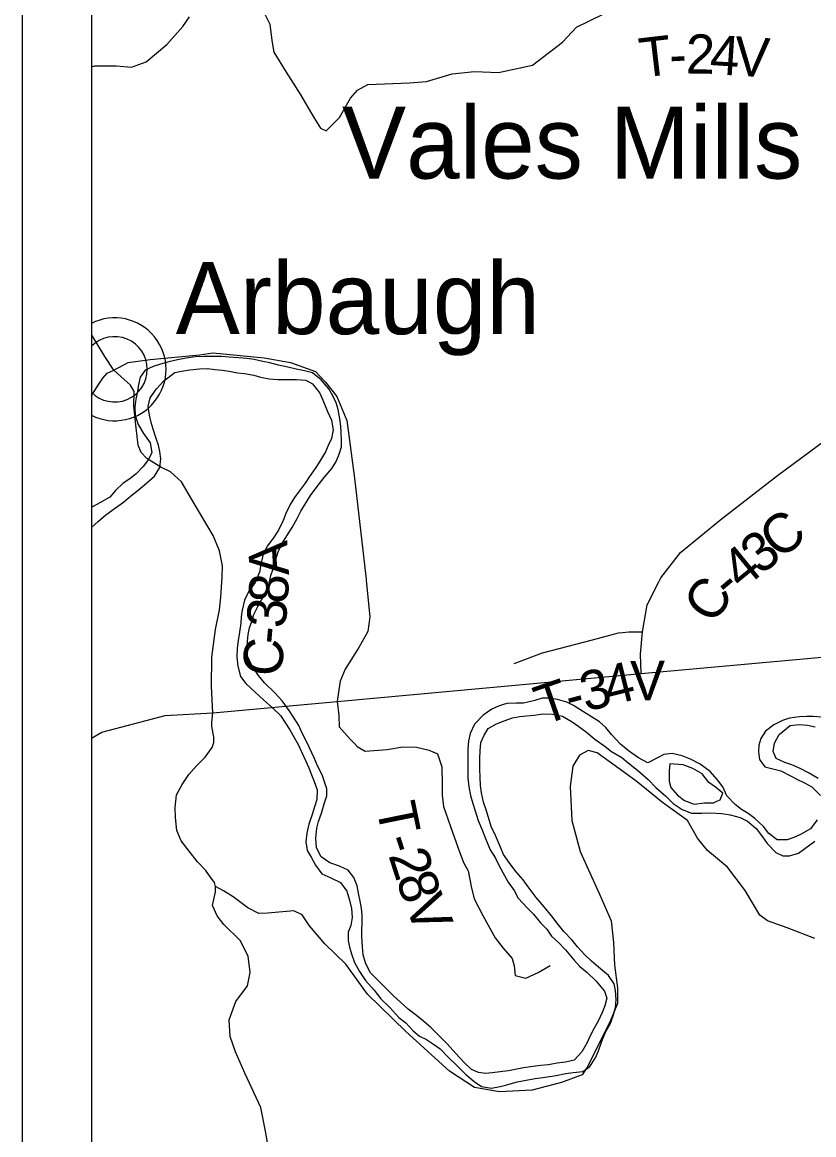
# Model space of a CAD drawing. Extents: x -15 to 405, y -40 to 87.
# Drawn here: x -0.765 to 0.38, y -21.816 to -20.207 of the extents above; entities that cross this region are included whole.
import ezdxf

# ---------------------------------------------------------------- set-up
doc = ezdxf.new("R2010")
doc.units = 0
for name, color, linetype in [('GM_P_State_Location', 7, 'Continuous'), ('GM_X_Minor_Lake', 7, 'Continuous'), ('GM_X_Minor_River', 7, 'Continuous'), ('GM_X_State_Location', 7, 'Continuous'), ('GM_X_Township', 7, 'Continuous'), ('GM_X_Township_Road', 7, 'Continuous'), ('GM_X_Township_ROW', 7, 'Continuous'), ('GM_X_Township_Subdivision_Text', 7, 'Continuous'), ('GM_X_Township_Text', 7, 'Continuous')]:
    doc.layers.add(name, color=color, linetype=linetype)

msp = doc.modelspace()

# ---------------------------------------------------------------- linework, layer by layer
at = {"layer": 'GM_P_State_Location'}
for points in [[(-0.6646, -20.2717), (-0.6599, -20.2702), (-0.6284, -20.2705), (-0.6068, -20.2724), (-0.5856, -20.2644), (-0.5558, -20.2397), (-0.5323, -20.2135), (-0.5229, -20.1994)], [(-0.4161, -20.1908), (-0.4069, -20.2101), (-0.4038, -20.2336), (-0.4011, -20.2507), (-0.3832, -20.2794), (-0.363, -20.3112), (-0.3432, -20.3453), (-0.3336, -20.3604), (-0.3253, -20.3642), (-0.306, -20.3452), (-0.2902, -20.3171), (-0.28, -20.3057), (-0.2652, -20.2973), (-0.2046, -20.2949), (-0.18, -20.2933), (-0.1429, -20.2822), (-0.111, -20.2787), (-0.0762, -20.2802), (-0.0269, -20.2694), (0.0166, -20.236), (0.0369, -20.2143), (0.0752, -20.1957)], [(-0.632, -20.7103), (-0.6452, -20.6909), (-0.6629, -20.6613), (-0.6646, -20.6591)], [(-0.0536, -21.1346), (-0.0127, -21.1193), (0.06, -21.1005), (0.0975, -21.0902), (0.1033, -21.0898)], [(0.1033, -21.0898), (0.1034, -21.0898), (0.1123, -21.089), (0.1322, -21.0886)], [(-0.3094, -21.1893), (-0.3068, -21.2099), (-0.3064, -21.2262), (-0.2904, -21.2441), (-0.2845, -21.2503), (-0.2844, -21.2504)], [(0.3813, -21.5323), (0.3411, -21.5169), (0.3126, -21.5067), (0.3016, -21.4984), (0.2803, -21.4628), (0.2548, -21.4291), (0.2263, -21.405), (0.2114, -21.3872), (0.1973, -21.3618), (0.1612, -21.3357), (0.1225, -21.3044), (0.0837, -21.2764), (0.0666, -21.2639), (0.0537, -21.2602), (0.0408, -21.267), (0.0314, -21.283), (0.0273, -21.3122), (0.0298, -21.3615), (0.0421, -21.4062), (0.0699, -21.4683), (0.0868, -21.5065), (0.0903, -21.538), (0.0915, -21.5706), (0.0958, -21.6036), (0.0959, -21.6263), (0.0857, -21.6506), (0.053, -21.717), (0.045, -21.7292), (0.0148, -21.7402), (-0.0273, -21.7513), (-0.0746, -21.7541), (-0.111, -21.7478), (-0.1471, -21.724), (-0.2102, -21.6669), (-0.2654, -21.6128), (-0.2966, -21.5693), (-0.327, -21.5398), (-0.3491, -21.5137), (-0.3598, -21.4978), (-0.3719, -21.4921), (-0.4098, -21.4956), (-0.4227, -21.496), (-0.4383, -21.4877), (-0.4599, -21.4718), (-0.4736, -21.4635), (-0.485, -21.4571)], [(-0.2844, -21.2504), (-0.2806, -21.2545), (-0.2687, -21.2614), (-0.2372, -21.2587), (-0.2145, -21.2551), (-0.1944, -21.2554), (-0.1764, -21.2599), (-0.17, -21.2627)], [(-0.17, -21.2627), (-0.1698, -21.2628), (-0.1641, -21.2653), (-0.1579, -21.2842), (-0.1577, -21.3096), (-0.1577, -21.3248), (-0.1554, -21.3415), (-0.1455, -21.3705), (-0.1345, -21.4017), (-0.1268, -21.4221), (-0.1197, -21.4344), (-0.1157, -21.4568), (-0.1114, -21.4749), (-0.0987, -21.4989), (-0.0808, -21.5311), (-0.0694, -21.546), (-0.0561, -21.5609), (-0.0536, -21.5719), (-0.0521, -21.5859), (-0.0368, -21.5897), (-0.0188, -21.5813), (-0.0015, -21.571)]]:
    msp.add_lwpolyline(points, dxfattribs=at)
at = {"layer": 'GM_X_State_Location'}
msp.add_lwpolyline([(-0.6646, -21.2424), (-0.6495, -21.2338), (-0.5579, -21.2096), (-0.4892, -21.2057), (-0.3094, -21.1893), (-0.0414, -21.1648), (0.1303, -21.1492), (0.5997, -21.1065), (0.8594, -21.0713)], dxfattribs=at)
at = {"layer": 'GM_X_Township'}
for p, q in [((-0.7646, -18.8161), (-0.7646, -25.8161)), ((-0.6646, -18.9161), (-0.6646, -25.7161)), ((-0.6646, -18.9161), (-0.6646, -25.7161))]:
    msp.add_line(p, q, dxfattribs=at)
at = {"layer": 'GM_X_Township_Road'}
for points in [[(-0.3062, -20.8318), (-0.3031, -20.8215), (-0.3031, -20.812), (-0.3035, -20.8006), (-0.3042, -20.7912), (-0.3054, -20.7809), (-0.308, -20.7673), (-0.311, -20.7578), (-0.3156, -20.7475), (-0.3213, -20.7373), (-0.3323, -20.7244), (-0.3452, -20.7145), (-0.3565, -20.7114), (-0.3687, -20.7091), (-0.3808, -20.7061), (-0.3941, -20.7031), (-0.4067, -20.7), (-0.4169, -20.6977), (-0.4291, -20.6951), (-0.4401, -20.6935), (-0.4522, -20.6928), (-0.4655, -20.6916), (-0.4765, -20.6909), (-0.502, -20.6908), (-0.5145, -20.6912), (-0.5278, -20.6931), (-0.5403, -20.6954), (-0.5528, -20.6984), (-0.5646, -20.7018), (-0.5753, -20.7052), (-0.5867, -20.7105), (-0.5943, -20.7207), (-0.5966, -20.7314), (-0.5981, -20.7412), (-0.6004, -20.7522), (-0.6019, -20.764), (-0.6015, -20.7761), (-0.597, -20.789), (-0.5894, -20.8019), (-0.5796, -20.8156), (-0.5773, -20.8293), (-0.5819, -20.8395), (-0.5898, -20.8498), (-0.5997, -20.8604), (-0.6092, -20.8676), (-0.6187, -20.874), (-0.6297, -20.8846), (-0.6381, -20.8941), (-0.6525, -20.9025), (-0.662, -20.9074), (-0.6646, -20.9092)], [(-0.6646, -20.9378), (-0.6545, -20.9286), (-0.6438, -20.9195), (-0.6298, -20.9093), (-0.618, -20.9013), (-0.6081, -20.8926), (-0.5971, -20.8839), (-0.5845, -20.8733), (-0.5735, -20.8638), (-0.5655, -20.8513), (-0.5644, -20.8388), (-0.5659, -20.8281), (-0.5678, -20.8187), (-0.5708, -20.8092), (-0.5754, -20.7959), (-0.578, -20.786), (-0.5806, -20.7754), (-0.5825, -20.7629), (-0.5795, -20.7503), (-0.5707, -20.7375), (-0.5601, -20.7257), (-0.5441, -20.7136), (-0.5346, -20.7117), (-0.5221, -20.7102), (-0.5084, -20.7083), (-0.4967, -20.7079), (-0.4864, -20.7094), (-0.4754, -20.7106), (-0.4655, -20.7121), (-0.4534, -20.7144), (-0.4435, -20.7155), (-0.4298, -20.7178), (-0.42, -20.7205), (-0.4078, -20.7232), (-0.3949, -20.7239), (-0.368, -20.724), (-0.3547, -20.7251), (-0.3452, -20.73), (-0.3346, -20.7437), (-0.3285, -20.7574), (-0.3232, -20.7703), (-0.3175, -20.7828), (-0.3152, -20.7965), (-0.3175, -20.8094), (-0.3221, -20.8192), (-0.3263, -20.8287), (-0.335, -20.8431)], [(-0.335, -20.8431), (-0.3411, -20.8526), (-0.3491, -20.864), (-0.3556, -20.8738), (-0.3628, -20.8837), (-0.3712, -20.8947), (-0.3773, -20.9046), (-0.3837, -20.9175), (-0.3875, -20.9277), (-0.394, -20.9417), (-0.4012, -20.9531), (-0.4104, -20.9649), (-0.4168, -20.9785), (-0.4195, -20.9914), (-0.4218, -21.0024), (-0.4279, -21.0176), (-0.4374, -21.0309), (-0.4435, -21.043), (-0.4469, -21.0574), (-0.448, -21.0669), (-0.4488, -21.0764), (-0.4504, -21.0893), (-0.4523, -21.1011), (-0.4538, -21.1125), (-0.4542, -21.1254), (-0.4531, -21.1386), (-0.4493, -21.1534), (-0.4413, -21.1637), (-0.428, -21.1758), (-0.4159, -21.1869), (-0.4026, -21.1986), (-0.3912, -21.21), (-0.384, -21.2207), (-0.3776, -21.2305), (-0.3715, -21.2415), (-0.3658, -21.2518), (-0.3602, -21.2632), (-0.3552, -21.2746), (-0.3503, -21.2856), (-0.3465, -21.2954), (-0.3424, -21.3053), (-0.3382, -21.3171), (-0.3386, -21.3311), (-0.3416, -21.3406), (-0.3454, -21.3527), (-0.3504, -21.3668), (-0.3531, -21.3797), (-0.3546, -21.3922), (-0.3527, -21.4051), (-0.347, -21.4146), (-0.3406, -21.426), (-0.3315, -21.4385), (-0.3186, -21.4446), (-0.3045, -21.4514), (-0.2954, -21.464), (-0.2916, -21.4769), (-0.2886, -21.489), (-0.2875, -21.5016), (-0.2898, -21.5133), (-0.2936, -21.5228), (-0.2932, -21.5349), (-0.2913, -21.5448), (-0.2887, -21.5543), (-0.2841, -21.5668), (-0.2769, -21.5801), (-0.2682, -21.593), (-0.2557, -21.6067), (-0.2462, -21.6192), (-0.2333, -21.6318), (-0.2204, -21.6466), (-0.2102, -21.6542), (-0.1996, -21.6659), (-0.1901, -21.6732), (-0.1802, -21.6781), (-0.17, -21.6849), (-0.1605, -21.6918), (-0.1483, -21.7043), (-0.1358, -21.7165), (-0.1237, -21.7282), (-0.1115, -21.7389), (-0.1009, -21.7461), (-0.0861, -21.7488), (-0.0736, -21.7461), (-0.0641, -21.7438), (-0.0489, -21.7393), (-0.036, -21.737), (-0.0231, -21.7348), (-0.0121, -21.7333), (-0.0022, -21.7318), (0.0073, -21.7302), (0.0214, -21.7272), (0.032, -21.7261), (0.0457, -21.7246), (0.0559, -21.7174), (0.0643, -21.7045), (0.0685, -21.6946), (0.0731, -21.6806), (0.0784, -21.6677), (0.0852, -21.6563), (0.0898, -21.6438), (0.0929, -21.632)], [(0.0648, -21.5933), (0.0773, -21.6085), (0.0803, -21.6183), (0.0777, -21.6297), (0.0739, -21.6392), (0.0681, -21.6517), (0.0621, -21.662), (0.0564, -21.673), (0.0514, -21.6836), (0.0446, -21.6961), (0.0335, -21.7079), (0.021, -21.7109), (0.0085, -21.7124), (-0.0037, -21.7147), (-0.0147, -21.7158), (-0.0265, -21.7173), (-0.0401, -21.7192), (-0.0519, -21.7215), (-0.0618, -21.7237), (-0.0739, -21.7252), (-0.0853, -21.7264), (-0.0948, -21.7275), (-0.1051, -21.726), (-0.1149, -21.7214), (-0.1259, -21.7115), (-0.1377, -21.6983), (-0.1502, -21.6846), (-0.1593, -21.6751), (-0.1741, -21.661), (-0.1847, -21.6515), (-0.1946, -21.6436), (-0.2067, -21.6344), (-0.2174, -21.6246), (-0.2284, -21.6147), (-0.2397, -21.6029), (-0.2496, -21.5934), (-0.2618, -21.5813), (-0.2686, -21.5676), (-0.2716, -21.5558), (-0.2727, -21.5441), (-0.2735, -21.5293), (-0.2735, -21.5198), (-0.2731, -21.5095), (-0.2731, -21.4985), (-0.2742, -21.4883), (-0.2761, -21.478), (-0.2783, -21.4666), (-0.2806, -21.456), (-0.2852, -21.4439), (-0.2935, -21.4336), (-0.306, -21.4275), (-0.3197, -21.4226), (-0.3326, -21.4142), (-0.339, -21.4013), (-0.3402, -21.3873), (-0.3386, -21.3725), (-0.3363, -21.363), (-0.3321, -21.3509), (-0.328, -21.3376), (-0.3241, -21.3258), (-0.3245, -21.316), (-0.3275, -21.3057), (-0.3309, -21.2955), (-0.3378, -21.2825), (-0.3427, -21.2712), (-0.3533, -21.2484), (-0.3597, -21.2351), (-0.3647, -21.2241), (-0.3723, -21.2123), (-0.3787, -21.2024), (-0.3889, -21.1888), (-0.3996, -21.177), (-0.4144, -21.1626), (-0.4231, -21.1519), (-0.4326, -21.1375), (-0.439, -21.1242), (-0.4394, -21.1128), (-0.439, -21.103), (-0.4378, -21.0927), (-0.4359, -21.0832), (-0.4329, -21.0738), (-0.4298, -21.0639), (-0.4241, -21.0521), (-0.4188, -21.0423), (-0.4131, -21.0313), (-0.4077, -21.0188), (-0.4051, -21.0074), (-0.4017, -20.9979), (-0.3986, -20.9858), (-0.3948, -20.9732), (-0.3883, -20.9603), (-0.3822, -20.9501), (-0.3746, -20.938), (-0.367, -20.9251), (-0.3617, -20.9144), (-0.348, -20.8917), (-0.3381, -20.8788), (-0.3279, -20.8655), (-0.3172, -20.8526), (-0.3107, -20.8424), (-0.3062, -20.8318)], [(0.3847, -21.3605), (0.3752, -21.3734), (0.3604, -21.3817), (0.3509, -21.3863), (0.3411, -21.3897), (0.3266, -21.3893), (0.3145, -21.3802), (0.3069, -21.3703), (0.2944, -21.3585), (0.2849, -21.3517), (0.2754, -21.3456), (0.2659, -21.3384), (0.2542, -21.3259), (0.2481, -21.313), (0.2405, -21.3027), (0.2299, -21.2906), (0.2155, -21.2799), (0.2014, -21.2731), (0.1893, -21.2682), (0.1749, -21.2647), (0.1631, -21.2662), (0.1536, -21.2712), (0.1399, -21.278), (0.1263, -21.2711), (0.1118, -21.2609), (0.1001, -21.251), (0.0872, -21.237), (0.0792, -21.2271), (0.0697, -21.2191), (0.0583, -21.2115), (0.0466, -21.2043), (0.0322, -21.1952), (0.0227, -21.1906), (0.009, -21.1864), (-0.0028, -21.1845), (-0.013, -21.1849), (-0.0236, -21.1879), (-0.04, -21.1917), (-0.0502, -21.1917), (-0.0639, -21.1924), (-0.0749, -21.1959), (-0.0856, -21.2004), (-0.0981, -21.2091), (-0.1106, -21.2224), (-0.1171, -21.236), (-0.1194, -21.2463), (-0.1202, -21.2588), (-0.1206, -21.2691), (-0.1206, -21.2998), (-0.1191, -21.3127), (-0.1164, -21.3256), (-0.113, -21.337), (-0.1096, -21.3476), (-0.1055, -21.3617), (-0.1002, -21.3742), (-0.0949, -21.3875), (-0.088, -21.4038), (-0.0805, -21.4159), (-0.0755, -21.4262), (-0.0698, -21.4368), (-0.0623, -21.4509), (-0.0535, -21.4626), (-0.0475, -21.4737), (-0.0346, -21.4877), (-0.0255, -21.4972), (-0.0156, -21.5094), (-0.0061, -21.5185), (0.0007, -21.5287), (0.0109, -21.5378), (0.0208, -21.5485), (0.0329, -21.5629), (0.0409, -21.5724), (0.0523, -21.5815), (0.0648, -21.5933)], [(0.0929, -21.632), (0.094, -21.6206), (0.0933, -21.6073), (0.091, -21.5979), (0.083, -21.5857), (0.0686, -21.5736), (0.0584, -21.5652), (0.0489, -21.5557), (0.0379, -21.5443), (0.0303, -21.5348), (0.0182, -21.5223), (0.0087, -21.5101), (0.0011, -21.4999), (-0.0103, -21.4866), (-0.0217, -21.4729), (-0.033, -21.4573), (-0.0402, -21.4475), (-0.0505, -21.4357), (-0.0596, -21.4239), (-0.0687, -21.4106), (-0.0732, -21.4), (-0.0804, -21.3833), (-0.0865, -21.3704), (-0.0907, -21.3571), (-0.0937, -21.3461), (-0.0978, -21.3351), (-0.1009, -21.3214), (-0.102, -21.3108), (-0.1027, -21.2987), (-0.1031, -21.2873), (-0.1031, -21.2721), (-0.1027, -21.2607), (-0.1016, -21.249), (-0.097, -21.238), (-0.0909, -21.2285), (-0.0791, -21.2217), (-0.0677, -21.2175), (-0.056, -21.2129), (-0.0453, -21.2111), (-0.0358, -21.2103), (-0.0244, -21.2092), (-0.0119, -21.2073), (0.0022, -21.2077), (0.0166, -21.2107), (0.0306, -21.2187), (0.0401, -21.2259), (0.0511, -21.2339), (0.0633, -21.2438), (0.078, -21.2544), (0.0875, -21.2616), (0.102, -21.2707), (0.1114, -21.278), (0.1247, -21.289), (0.1403, -21.3023), (0.1513, -21.314), (0.1657, -21.3262), (0.1763, -21.3368), (0.1896, -21.3459), (0.2029, -21.3509), (0.2181, -21.3509), (0.231, -21.3505), (0.2469, -21.3513), (0.2587, -21.3536), (0.2731, -21.3574), (0.2837, -21.3627), (0.2963, -21.373), (0.3057, -21.3851), (0.3122, -21.395), (0.3251, -21.4079), (0.335, -21.4128), (0.3444, -21.4125), (0.3574, -21.4087), (0.3669, -21.4022), (0.3813, -21.3913)], [(0.391, -21.2121), (0.3788, -21.211), (0.369, -21.211), (0.3591, -21.2117), (0.3446, -21.2136), (0.3344, -21.217), (0.3219, -21.2231), (0.3101, -21.2326), (0.3032, -21.2428), (0.3002, -21.2527), (0.2998, -21.2625), (0.3013, -21.2735), (0.3089, -21.2842), (0.3184, -21.2865), (0.332, -21.2899), (0.3468, -21.2975), (0.3563, -21.3021), (0.3662, -21.307), (0.3768, -21.3131), (0.3893, -21.3252)], [(0.3859, -21.3009), (0.3719, -21.2926), (0.3598, -21.2865), (0.348, -21.2812), (0.3381, -21.2778), (0.3252, -21.2721), (0.3211, -21.2618), (0.323, -21.25), (0.3298, -21.2371), (0.3458, -21.2243), (0.3587, -21.2227), (0.3705, -21.2239), (0.3815, -21.2262)], [(0.1717, -21.2795), (0.1706, -21.2898), (0.1706, -21.3045), (0.1729, -21.314), (0.1828, -21.325), (0.193, -21.3326), (0.207, -21.3382), (0.2218, -21.3359), (0.2347, -21.3359), (0.2398, -21.3338)], [(0.2398, -21.3338), (0.2445, -21.3317), (0.2483, -21.3223), (0.2377, -21.3135), (0.2282, -21.3067), (0.2183, -21.2939), (0.2051, -21.2863), (0.1907, -21.281), (0.1717, -21.2795)]]:
    msp.add_lwpolyline(points, dxfattribs=at)
at = {"layer": 'GM_X_Township_Subdivision_Text'}
for p, q in [((-0.6646, -20.6427), (-0.6646, -20.7756)), ((-0.6646, -20.6759), (-0.6646, -20.7424))]:
    msp.add_line(p, q, dxfattribs=at)
for radius, start, end in [(0.0744, 243.2507, 116.7493), (0.0472, 224.763, 135.237)]:
    msp.add_arc((-0.6311, -20.7092), radius, start, end, dxfattribs=at)
at = {"layer": 'GM_X_Township_Text'}
for points in [[(0.1558, -21.0163), (0.1587, -21.0105), (0.1869, -20.974), (0.2459, -20.9261), (0.3275, -20.8626), (0.4326, -20.7846), (0.4481, -20.7705), (0.4594, -20.7508), (0.4782, -20.6821), (0.4927, -20.6146), (0.5208, -20.5027), (0.5324, -20.4659), (0.5441, -20.4397), (0.5524, -20.4276), (0.5611, -20.4181)], [(-0.6646, -20.7481), (-0.664, -20.7467), (-0.654, -20.7305), (-0.6481, -20.7219), (-0.6419, -20.7149), (-0.632, -20.7103), (-0.6114, -20.6996), (-0.5798, -20.695), (-0.508, -20.6884), (-0.4891, -20.6853), (-0.4148, -20.6927), (-0.3768, -20.6994), (-0.3408, -20.7126), (-0.326, -20.7277), (-0.3096, -20.7485), (-0.2955, -20.783), (-0.2842, -20.8667), (-0.2678, -21.0089), (-0.2674, -21.0128), (-0.2672, -21.0146)], [(-0.6012, -20.7806), (-0.6033, -20.762), (-0.6028, -20.7412), (-0.6081, -20.732), (-0.622, -20.7195), (-0.632, -20.7103)], [(-0.5641, -20.8508), (-0.5847, -20.8383), (-0.5928, -20.8293), (-0.5971, -20.819), (-0.5997, -20.7939), (-0.6012, -20.7806)], [(-0.4892, -21.2057), (-0.4909, -21.1678), (-0.4906, -21.1253), (-0.4851, -21.0854), (-0.4794, -21.0572), (-0.4775, -21.0389), (-0.4755, -21.0098), (-0.4753, -20.9932), (-0.4796, -20.9718), (-0.4887, -20.9497), (-0.5162, -20.903), (-0.5342, -20.8718), (-0.5501, -20.8573), (-0.5641, -20.8508)], [(-0.2672, -21.0146), (-0.2623, -21.0672), (-0.2652, -21.0881), (-0.2781, -21.1116), (-0.2977, -21.1428), (-0.3052, -21.1602), (-0.3067, -21.1727), (-0.3094, -21.1893)], [(0.1303, -21.1492), (0.129, -21.1209), (0.1322, -21.0886), (0.139, -21.0499), (0.1558, -21.0163)], [(-0.4877, -21.2461), (-0.4876, -21.2407), (-0.4903, -21.2259), (-0.4905, -21.2198), (-0.4892, -21.2057)], [(-0.5234, -21.4057), (-0.5349, -21.3909), (-0.541, -21.3761), (-0.5429, -21.3572), (-0.5437, -21.3428), (-0.5415, -21.3246), (-0.5332, -21.3094), (-0.5238, -21.2953), (-0.5125, -21.2824), (-0.5, -21.2699), (-0.4898, -21.2562), (-0.4877, -21.2488), (-0.4877, -21.2461)], [(-0.485, -21.4571), (-0.4869, -21.4514), (-0.4928, -21.4429), (-0.4991, -21.4337), (-0.5113, -21.4212), (-0.5234, -21.4057)], [(-0.4063, -21.849), (-0.4129, -21.8107), (-0.4199, -21.7766), (-0.4428, -21.727), (-0.4561, -21.6959), (-0.4638, -21.6739), (-0.4654, -21.6497), (-0.4556, -21.6231), (-0.439, -21.6007), (-0.4349, -21.5814), (-0.438, -21.5579), (-0.4495, -21.5351), (-0.4734, -21.5121), (-0.4829, -21.4992), (-0.4894, -21.4844), (-0.4853, -21.4647), (-0.485, -21.4571)]]:
    msp.add_lwpolyline(points, dxfattribs=at)

# ---------------------------------------------------------------- texts
at = {"layer": 'GM_X_Minor_Lake'}
for s, rotation, p in [('C', 38.5172, (0.3301, -20.9859)), ('A', 93.0955, (-0.3789, -21.0065)), ('3', 38.6687, (0.3029, -21.0077)), ('4', 39.1979, (0.2758, -21.0297)), ('8', 86.2211, (-0.3812, -21.0489)), ('C', 54.7336, (0.2339, -21.08)), ('-', 40.2973, (0.2583, -21.0446)), ('3', 85.4109, (-0.3841, -21.0846)), ('-', 85.1912, (-0.3861, -21.1081)), ('C', 85.131, (-0.39, -21.1547))]:
    msp.add_text(s, height=0.0568, rotation=rotation, dxfattribs=at).set_placement(p)
at = {"layer": 'GM_X_Minor_River'}
for s, rotation, p in [('T', 6.7008, (0.1308, -20.2875)), ('2', 359.0632, (0.1943, -20.2814)), ('4', 356.2711, (0.2285, -20.282)), ('V', 356.5211, (0.2637, -20.2843)), ('-', 3.0378, (0.172, -20.2827)), ('4', 14.0034, (0.084, -21.1959)), ('V', 0.4189, (0.1144, -21.1878)), ('3', 14.4527, (0.0502, -21.2046)), ('T', 19.1384, (-0.0113, -21.2243)), ('-', 15.1798, (0.0279, -21.2106)), ('T', 281.5293, (-0.2532, -21.341)), ('-', 288.1676, (-0.2429, -21.3896)), ('2', 287.9544, (-0.2356, -21.4117)), ('8', 288.2807, (-0.2247, -21.4454)), ('V', 291.9877, (-0.2124, -21.4823))]:
    msp.add_text(s, height=0.0568, rotation=rotation, dxfattribs=at).set_placement(p)
at = {"layer": 'GM_X_Township_ROW'}
for s, height, p in [('Vales Mills', 0.104167, (-0.3025, -20.4334)), ('Arbaugh', 0.10417, (-0.5428, -20.6583))]:
    msp.add_text(s, height=height, rotation=0, dxfattribs=at).set_placement(p)

doc.saveas('drawing.dxf')
